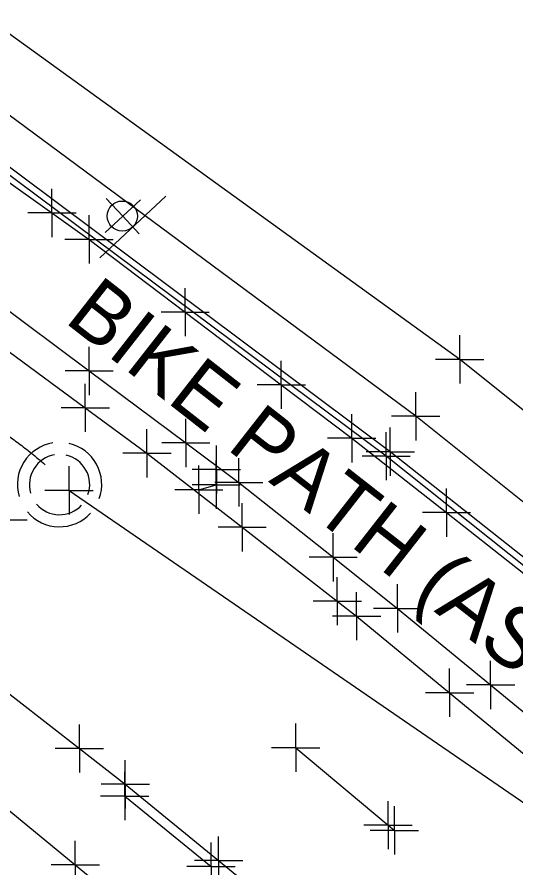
# Model space of a CAD drawing. Extents: x 0 to 1944463, y 0 to 420651.
# Drawn here: x 1942941.7 to 1942983.1, y 417728.5 to 417799.1 of the extents above; entities that cross this region are included whole.
import ezdxf

# ---------------------------------------------------------------- set-up
doc = ezdxf.new("R2010")
doc.units = 0
for name, color, linetype in [('SUR - DRG - Storm Sewer', 7, 'Continuous'), ('SUR - DRG - Storm Sewer - Points - Locators', 7, 'Continuous'), ('SUR - DRG - Storm Sewer Text', 7, 'Continuous'), ('SUR - DTM - Breaklines', 7, 'Continuous'), ('SUR - DTM - Breaklines - Points - Locators', 7, 'Continuous'), ('SUR - TR-CTRL - Pavement Marking', 7, 'Continuous'), ('SUR - TR-CTRL - Pavement Marking - Points - Locators', 7, 'Continuous'), ('SUR - TR-CTRL - Signs and Devices', 7, 'Continuous'), ('SUR - TR-CTRL - Signs and Devices - Points - Locators', 7, 'Continuous'), ('SUR - TRAN - Features', 7, 'Continuous'), ('SUR - TRAN - Features - Points - Locators', 7, 'Continuous'), ('SUR - TRAN - Features Text', 7, 'Continuous')]:
    doc.layers.add(name, color=color, linetype=linetype)

msp = doc.modelspace()

# ---------------------------------------------------------------- linework, layer by layer
at = {"layer": 'SUR - DRG - Storm Sewer'}
msp.add_lwpolyline([(1942946.03, 417759.83), (1943172.9, 417604.06)], dxfattribs=at)
for radius, start, end in [(3.5, 98.95945, 196.2542), (3.5, 340.55316, 76.99944), (2.5, 99.76186, 196.20006), (2.5, 340.55043, 77.09543), (2.5, 220.31418, 317.14876), (3.5, 220.39621, 317.18929)]:
    msp.add_arc((1942945.243, 417760.312), radius, start, end, dxfattribs=at)
at = {"layer": 'SUR - DRG - Storm Sewer - Points - Locators'}
for q in [(1942946.03, 417761.83), (1942944.03, 417759.83), (1942948.03, 417759.83), (1942946.03, 417757.83)]:
    msp.add_line((1942946.03, 417759.83), q, dxfattribs=at)
at = {"layer": 'SUR - DRG - Storm Sewer Text'}
msp.add_open_spline([(1942925.955, 417768.701), (1942936.543, 417760.711), (1942936.543, 417768.332), (1942944.062, 417761.962)], degree=2, dxfattribs=at)
at = {"layer": 'SUR - DTM - Breaklines'}
for points in [[(1943113.816, 417618.747), (1943099.312, 417635.958), (1943090.009, 417648.721), (1943077.226, 417667.859), (1943069.186, 417677.24), (1943048.744, 417697.336), (1943014.67, 417728.445), (1942991.453, 417748.17), (1942972.688, 417763.041), (1942938.864, 417788.284), (1942937.547, 417790.234), (1942937.458, 417791.641), (1942938.043, 417793.096)], [(1942885.685, 417772.138), (1942894.12, 417766.767), (1942902.555, 417761.396), (1942905.407, 417759.58), (1942913.474, 417753.67), (1942921.541, 417747.761), (1942929.609, 417741.852), (1942937.676, 417735.942), (1942938.819, 417735.105), (1942946.552, 417728.765), (1942954.286, 417722.426)]]:
    msp.add_lwpolyline(points, dxfattribs=at)
at = {"layer": 'SUR - DTM - Breaklines - Points - Locators'}
for p, q in [((1942972.688, 417763.041), (1942972.688, 417765.041)), ((1942972.688, 417763.041), (1942970.688, 417763.041)), ((1942972.688, 417763.041), (1942974.688, 417763.041)), ((1942972.688, 417763.041), (1942972.688, 417761.041)), ((1942946.552, 417728.765), (1942946.552, 417730.765)), ((1942946.552, 417728.765), (1942944.552, 417728.765)), ((1942946.552, 417728.765), (1942948.552, 417728.765)), ((1942946.552, 417728.765), (1942946.552, 417726.765))]:
    msp.add_line(p, q, dxfattribs=at)
at = {"layer": 'SUR - TR-CTRL - Pavement Marking'}
for points in [[(1942891.086, 417819.102), (1942899.495, 417813.69), (1942907.904, 417808.278), (1942911.658, 417805.861), (1942919.906, 417800.207), (1942928.154, 417794.552), (1942928.314, 417794.443), (1942936.461, 417788.644), (1942944.609, 417782.845), (1942947.69, 417780.653), (1942955.664, 417774.619), (1942963.639, 417768.585), (1942969.488, 417764.159), (1942977.356, 417757.986), (1942985.223, 417751.814), (1942986.298, 417750.97), (1942993.949, 417744.53), (1943001.599, 417738.09), (1943007.774, 417732.892), (1943015.425, 417726.452)], [(1942888.586, 417807.457), (1942896.946, 417801.969), (1942905.305, 417796.481), (1942910.263, 417793.226), (1942918.458, 417787.496), (1942926.654, 417781.766), (1942931.271, 417778.538), (1942939.324, 417772.609), (1942947.377, 417766.681), (1942952.498, 417762.911), (1942960.396, 417756.776), (1942968.293, 417750.642), (1942969.893, 417749.399), (1942977.615, 417743.047), (1942985.338, 417736.694), (1942991.977, 417731.232), (1942999.466, 417724.605), (1943006.955, 417717.978), (1943010.255, 417715.058), (1943017.621, 417708.294), (1943023.187, 417703.184), (1943030.403, 417696.261), (1943037.62, 417689.339), (1943043.714, 417683.493)], [(1942889.317, 417779.568), (1942894.238, 417776.326), (1942902.493, 417770.681), (1942907.602, 417767.188), (1942915.78, 417761.434), (1942923.959, 417755.68), (1942924.431, 417755.347), (1942932.466, 417749.394), (1942938.995, 417744.556), (1942946.89, 417738.419), (1942950.697, 417735.459), (1942958.439, 417729.129), (1942964.173, 417724.441)], [(1942956.797, 417759.888), (1942958.234, 417760.3), (1942958.259, 417761.57)], [(1942964.838, 417738.487), (1942972.504, 417732.065), (1942973.028, 417731.626)], [(1942950.654, 417734.481), (1942957.812, 417728.627)]]:
    msp.add_lwpolyline(points, dxfattribs=at)
at = {"layer": 'SUR - TR-CTRL - Pavement Marking - Points - Locators'}
for p, q in [((1942944.609, 417782.845), (1942944.609, 417784.845)), ((1942944.609, 417782.845), (1942942.609, 417782.845)), ((1942944.609, 417782.845), (1942946.609, 417782.845)), ((1942944.609, 417782.845), (1942944.609, 417780.845)), ((1942947.69, 417780.653), (1942947.69, 417782.653)), ((1942947.69, 417780.653), (1942945.69, 417780.653)), ((1942947.69, 417780.653), (1942949.69, 417780.653)), ((1942947.69, 417780.653), (1942947.69, 417778.653)), ((1942955.664, 417774.619), (1942955.664, 417776.619)), ((1942955.664, 417774.619), (1942953.664, 417774.619)), ((1942955.664, 417774.619), (1942957.664, 417774.619)), ((1942955.664, 417774.619), (1942955.664, 417772.619)), ((1942963.639, 417768.585), (1942963.639, 417770.585)), ((1942947.377, 417766.681), (1942947.377, 417768.681)), ((1942963.639, 417768.585), (1942961.639, 417768.585)), ((1942963.639, 417768.585), (1942965.639, 417768.585)), ((1942963.639, 417768.585), (1942963.639, 417766.585)), ((1942947.377, 417766.681), (1942945.377, 417766.681)), ((1942947.377, 417766.681), (1942949.377, 417766.681)), ((1942947.377, 417766.681), (1942947.377, 417764.681)), ((1942969.488, 417764.159), (1942969.488, 417766.159)), ((1942952.498, 417762.911), (1942952.498, 417764.911)), ((1942969.488, 417764.159), (1942967.488, 417764.159)), ((1942969.488, 417764.159), (1942971.488, 417764.159)), ((1942969.488, 417764.159), (1942969.488, 417762.159)), ((1942958.259, 417761.57), (1942958.259, 417763.57)), ((1942952.498, 417762.911), (1942950.498, 417762.911)), ((1942952.498, 417762.911), (1942954.498, 417762.911)), ((1942952.498, 417762.911), (1942952.498, 417760.911)), ((1942958.234, 417760.3), (1942958.234, 417762.3)), ((1942956.797, 417759.888), (1942956.797, 417761.888)), ((1942958.259, 417761.57), (1942956.259, 417761.57)), ((1942958.259, 417761.57), (1942960.259, 417761.57)), ((1942958.259, 417761.57), (1942958.259, 417759.57)), ((1942958.234, 417760.3), (1942956.234, 417760.3)), ((1942958.234, 417760.3), (1942960.234, 417760.3)), ((1942958.234, 417760.3), (1942958.234, 417758.3)), ((1942956.797, 417759.888), (1942954.797, 417759.888)), ((1942956.797, 417759.888), (1942958.797, 417759.888)), ((1942956.797, 417759.888), (1942956.797, 417757.888)), ((1942977.356, 417757.986), (1942977.356, 417759.986)), ((1942960.396, 417756.776), (1942960.396, 417758.776)), ((1942940.55, 417757.387), (1942942.55, 417757.387)), ((1942977.356, 417757.986), (1942975.356, 417757.986)), ((1942977.356, 417757.986), (1942979.356, 417757.986)), ((1942977.356, 417757.986), (1942977.356, 417755.986)), ((1942960.396, 417756.776), (1942958.396, 417756.776)), ((1942960.396, 417756.776), (1942962.396, 417756.776)), ((1942960.396, 417756.776), (1942960.396, 417754.776)), ((1942968.293, 417750.642), (1942968.293, 417752.642)), ((1942969.893, 417749.399), (1942969.893, 417751.399)), ((1942968.293, 417750.642), (1942966.293, 417750.642)), ((1942968.293, 417750.642), (1942970.293, 417750.642)), ((1942968.293, 417750.642), (1942968.293, 417748.642)), ((1942969.893, 417749.399), (1942967.893, 417749.399)), ((1942969.893, 417749.399), (1942971.893, 417749.399)), ((1942969.893, 417749.399), (1942969.893, 417747.399)), ((1942977.615, 417743.047), (1942977.615, 417745.047)), ((1942977.615, 417743.047), (1942975.615, 417743.047)), ((1942977.615, 417743.047), (1942979.615, 417743.047)), ((1942977.615, 417743.047), (1942977.615, 417741.047)), ((1942946.89, 417738.419), (1942946.89, 417740.419)), ((1942964.838, 417738.487), (1942964.838, 417740.487)), ((1942946.89, 417738.419), (1942944.89, 417738.419)), ((1942946.89, 417738.419), (1942948.89, 417738.419)), ((1942946.89, 417738.419), (1942946.89, 417736.419)), ((1942964.838, 417738.487), (1942962.838, 417738.487)), ((1942964.838, 417738.487), (1942966.838, 417738.487)), ((1942964.838, 417738.487), (1942964.838, 417736.487)), ((1942950.697, 417735.459), (1942950.697, 417737.459)), ((1942950.654, 417734.481), (1942950.654, 417736.481)), ((1942950.697, 417735.459), (1942948.697, 417735.459)), ((1942950.697, 417735.459), (1942952.697, 417735.459)), ((1942950.697, 417735.459), (1942950.697, 417733.459)), ((1942950.654, 417734.481), (1942948.654, 417734.481)), ((1942950.654, 417734.481), (1942952.654, 417734.481)), ((1942950.654, 417734.481), (1942950.654, 417732.481)), ((1942972.504, 417732.065), (1942972.504, 417734.065)), ((1942973.028, 417731.626), (1942973.028, 417733.626)), ((1942972.504, 417732.065), (1942970.504, 417732.065)), ((1942972.504, 417732.065), (1942974.504, 417732.065)), ((1942972.504, 417732.065), (1942972.504, 417730.065)), ((1942973.028, 417731.626), (1942971.028, 417731.626)), ((1942973.028, 417731.626), (1942975.028, 417731.626)), ((1942973.028, 417731.626), (1942973.028, 417729.626)), ((1942957.812, 417728.627), (1942957.812, 417730.627)), ((1942958.439, 417729.129), (1942958.439, 417731.129)), ((1942958.439, 417729.129), (1942956.439, 417729.129)), ((1942958.439, 417729.129), (1942960.439, 417729.129)), ((1942958.439, 417729.129), (1942958.439, 417727.129)), ((1942957.812, 417728.627), (1942955.812, 417728.627)), ((1942957.812, 417728.627), (1942959.812, 417728.627)), ((1942957.812, 417728.627), (1942957.812, 417726.627))]:
    msp.add_line(p, q, dxfattribs=at)
at = {"layer": 'SUR - TR-CTRL - Signs and Devices'}
msp.add_line((1942954.063, 417784.242), (1942948.576, 417779.13), dxfattribs=at)
msp.add_circle((1942950.451, 417782.586), 1.25, dxfattribs=at)
at = {"layer": 'SUR - TR-CTRL - Signs and Devices - Points - Locators'}
for q in [(1942949.121, 417784.045), (1942951.948, 417783.945), (1942949.021, 417781.219), (1942951.848, 417781.119)]:
    msp.add_line((1942950.485, 417782.582), q, dxfattribs=at)
at = {"layer": 'SUR - TRAN - Features'}
for p, q in [((1942947.702, 417769.745), (1942947.702, 417771.745)), ((1942947.702, 417769.745), (1942945.702, 417769.745)), ((1942947.702, 417769.745), (1942949.702, 417769.745)), ((1942947.702, 417769.745), (1942947.702, 417767.745)), ((1942955.722, 417763.771), (1942955.722, 417765.771)), ((1942955.722, 417763.771), (1942953.722, 417763.771)), ((1942955.722, 417763.771), (1942957.722, 417763.771)), ((1942955.722, 417763.771), (1942955.722, 417761.771)), ((1942960.116, 417760.499), (1942960.116, 417762.499)), ((1942960.116, 417760.499), (1942958.116, 417760.499)), ((1942960.116, 417760.499), (1942962.116, 417760.499)), ((1942960.116, 417760.499), (1942960.116, 417758.499)), ((1942967.95, 417754.283), (1942967.95, 417756.283)), ((1942967.95, 417754.283), (1942965.95, 417754.283)), ((1942967.95, 417754.283), (1942969.95, 417754.283)), ((1942967.95, 417754.283), (1942967.95, 417752.283)), ((1942973.293, 417750.043), (1942973.293, 417752.043)), ((1942973.293, 417750.043), (1942971.293, 417750.043)), ((1942973.293, 417750.043), (1942975.293, 417750.043)), ((1942973.293, 417750.043), (1942973.293, 417748.043)), ((1942981.017, 417743.692), (1942981.017, 417745.692)), ((1942981.017, 417743.692), (1942979.017, 417743.692)), ((1942981.017, 417743.692), (1942983.017, 417743.692)), ((1942981.017, 417743.692), (1942981.017, 417741.692))]:
    msp.add_line(p, q, dxfattribs=at)
for points in [[(1943114.834, 417624.896), (1943103.453, 417639.126), (1943095.3, 417651.485), (1943083.428, 417672.654), (1943076.721, 417682.249), (1943055.252, 417704.387), (1943020.966, 417735.536), (1942996.784, 417756.051), (1942978.451, 417770.697), (1942923.479, 417810.417), (1942907.463, 417821.141), (1942884.283, 417835.758), (1942865.83, 417846.651), (1942848.31, 417856.509), (1942835.5, 417863.859), (1942826.295, 417870.821), (1942818.403, 417877.862), (1942796.294, 417899.443), (1942790.861, 417907.343), (1942782.321, 417924.544), (1942774.775, 417947.78), (1942772.79, 417958.555), (1942771.547, 417970.782), (1942773.585, 418011.209)], [(1942886.414, 417812.085), (1942894.204, 417807.16), (1942902.517, 417801.602), (1942910.007, 417796.595), (1942918.232, 417790.907), (1942924.506, 417786.568), (1942932.64, 417780.752), (1942939.682, 417775.718), (1942947.702, 417769.745), (1942955.722, 417763.771), (1942960.116, 417760.499), (1942967.95, 417754.283), (1942973.293, 417750.043), (1942981.017, 417743.692), (1942988.741, 417737.341), (1942990.258, 417736.093), (1942997.88, 417729.619), (1943005.501, 417723.144)], [(1943113.532, 417618.282), (1943099.019, 417635.522), (1943089.665, 417648.289), (1943076.796, 417667.519), (1943068.854, 417676.896), (1943048.284, 417697.021), (1943014.345, 417728.006), (1942991.136, 417747.722), (1942972.347, 417762.672), (1942938.609, 417787.801), (1942937.085, 417790.006), (1942936.962, 417791.695), (1942937.622, 417793.339)], [(1943077.317, 417667.957), (1943078.682, 417669.101), (1943071.985, 417678.84), (1943051.418, 417699.927), (1943017.221, 417730.988), (1942994.3, 417750.408), (1942974.801, 417765.977), (1942938.168, 417793.078)]]:
    msp.add_lwpolyline(points, dxfattribs=at)
at = {"layer": 'SUR - TRAN - Features - Points - Locators'}
for p, q in [((1942978.451, 417770.697), (1942978.451, 417772.697)), ((1942978.451, 417770.697), (1942976.451, 417770.697)), ((1942978.451, 417770.697), (1942980.451, 417770.697)), ((1942978.451, 417770.697), (1942978.451, 417768.697)), ((1942974.801, 417765.977), (1942974.801, 417767.977)), ((1942974.801, 417765.977), (1942972.801, 417765.977)), ((1942974.801, 417765.977), (1942976.801, 417765.977)), ((1942974.801, 417765.977), (1942974.801, 417763.977)), ((1942972.347, 417762.672), (1942972.347, 417764.672)), ((1942972.347, 417762.672), (1942970.347, 417762.672)), ((1942972.347, 417762.672), (1942974.347, 417762.672)), ((1942972.347, 417762.672), (1942972.347, 417760.672))]:
    msp.add_line(p, q, dxfattribs=at)

# ---------------------------------------------------------------- texts
at = {"layer": 'SUR - TRAN - Features Text'}
msp.add_text('BIKE PATH (ASP)', height=4.99999, rotation=321.94503, dxfattribs=at).set_placement((1942945.551, 417773.86))

doc.saveas('drawing.dxf')
